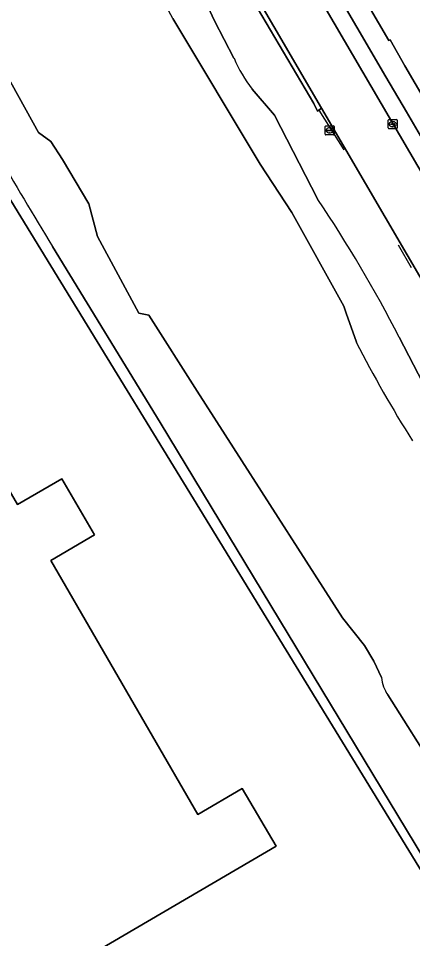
# Model space of a CAD drawing. Extents: x 157692 to 159674, y 381452 to 383291.
# Drawn here: x 159242.4 to 159285.9, y 382377.8 to 382479.4 of the extents above; entities that cross this region are included whole.
import ezdxf

# ---------------------------------------------------------------- set-up
doc = ezdxf.new("R2010")
doc.units = 0
for name, color, linetype in [('IMGEO_Erf', 7, 'Continuous'), ('IMGEO_Groenvoorziening', 7, 'Continuous'), ('IMGEO_Haag', 7, 'Continuous'), ('IMGEO_Hek', 7, 'Continuous'), ('IMGEO_Kolk', 7, 'Continuous'), ('IMGEO_Oever', 7, 'Continuous'), ('IMGEO_Pand', 7, 'Continuous'), ('IMGEO_Parkeervlak_open', 7, 'Continuous'), ('IMGEO_Rijbaan_lokaal_open', 7, 'Continuous'), ('IMGEO_Rioolput', 7, 'Continuous'), ('IMGEO_Voetpad_open', 7, 'Continuous'), ('IMGEO_Waterloop', 7, 'Continuous')]:
    doc.layers.add(name, color=color, linetype=linetype)

msp = doc.modelspace()

# ---------------------------------------------------------------- linework, layer by layer
at = {"layer": 'IMGEO_Erf'}
for points in [[(159273.49, 382285.82), (159328.46, 382317.43), (159293.96, 382373.75), (159216.62, 382500), (159163.39, 382587.54), (159160.94, 382586.07), (159166.12, 382577.15), (159166.39, 382577.3), (159191.55, 382534.13), (159211.78, 382499.43), (159076.55, 382420.56), (159081.56, 382412.04), (159085.89, 382414.56), (159216.55, 382490.54), (159226.39, 382473.62), (159095.72, 382397.64), (159091.4, 382395.13), (159092.2, 382394), (159087.73, 382391.41), (159103.11, 382364.96), (159146.26, 382291.08)], [(159235.89, 382558.74), (159251.48, 382532.13), (159251.3, 382531.97), (159258.88, 382519.08), (159265.89, 382507.02), (159268.22, 382503.02), (159269.96, 382500), (159277.32, 382487.2), (159283.31, 382476.98), (159283.44, 382477.05), (159285.08, 382474.17), (159287.35, 382470.28), (159297.2, 382453.47), (159297.25, 382453.38), (159297.77, 382452.49), (159317.09, 382463.79), (159351.46, 382483.89)], [(159163.43, 382417.57), (159208.35, 382443.81), (159208.08, 382444.23), (159230.44, 382457.3), (159234.17, 382450.94), (159229.28, 382448.03), (159242.26, 382425.72), (159247.16, 382428.56), (159250.77, 382422.39), (159245.94, 382419.56), (159262.21, 382391.49), (159267.11, 382394.35), (159270.84, 382388.01), (159248.47, 382374.9), (159248.26, 382375.37), (159203.25, 382349.13), (159203.55, 382348.73), (159185.42, 382338.16), (159181.1, 382335.65)]]:
    msp.add_lwpolyline(points, dxfattribs=at)
at = {"layer": 'IMGEO_Groenvoorziening'}
for points in [[(159100.05, 382645.52), (159078.2, 382650.86), (159076.1, 382647.92), (159080.46, 382646.93), (159098.18, 382642.91), (159098.75, 382642.78), (159099.29, 382643.64), (159132.19, 382635.51), (159160.94, 382586.07), (159163.39, 382587.54), (159216.62, 382500), (159293.96, 382373.75), (159328.46, 382317.43), (159329.14, 382317.83), (159327.12, 382321.87), (159322.26, 382328.53), (159318.31, 382335.47), (159308.31, 382351.8), (159304.78, 382357.82)], [(159253.18, 382507.04), (159236.51, 382535.75), (159236.98, 382536.02), (159227.06, 382553.1), (159220.44, 382564.34), (159215.16, 382573.33), (159211.89, 382578.93), (159210.56, 382578.2), (159209.42, 382577.57), (159214.01, 382569.3), (159221.8, 382554.91), (159225.14, 382548.21), (159228.56, 382540.51), (159233.36, 382531.55), (159237.61, 382523.74), (159247.24, 382506.91), (159248.71, 382504.57), (159251.6, 382500), (159262.09, 382483.4), (159264.04, 382479.16), (159266.19, 382475.02)], [(159287.74, 382449.13), (159275.87, 382469.49), (159275.42, 382469.19), (159275, 382470.01), (159262.09, 382491.93)], [(159268.21, 382471.6), (159270.65, 382468.74), (159275.47, 382459.42)], [(159299.23, 382366.98), (159291.84, 382378.92), (159258.05, 382434.79), (159246.14, 382454.22)], [(159284.45, 382444.23), (159288.13, 382437.12)]]:
    msp.add_lwpolyline(points, dxfattribs=at)
msp.add_lwpolyline([(159259.79, 382497.04), (159258.06, 382500), (159253.76, 382507.35), (159243.85, 382524.28), (159242.38, 382526.74), (159241.39, 382528.42), (159236.98, 382536.02), (159236.51, 382535.75), (159253.18, 382507.04), (159257.27, 382499.9), (159262.09, 382491.93), (159275, 382470.01), (159275.42, 382469.19), (159275.87, 382469.49)], close=True, dxfattribs=at)
for centre, radius, start, end in [((159548.42, 382640.18), 354.89, 207.6675, 211.5998), ((159279.33, 382480.48), 14.22, 202.5674, 218.6125), ((159146, 382372.62), 155.87, 27.3493, 33.8399)]:
    msp.add_arc(centre, radius, start, end, dxfattribs=at)
at = {"layer": 'IMGEO_Haag'}
msp.add_lwpolyline([(159259.79, 382497.04), (159258.06, 382500), (159253.76, 382507.35), (159243.85, 382524.28), (159242.38, 382526.74), (159241.39, 382528.42), (159236.98, 382536.02), (159236.51, 382535.75), (159253.18, 382507.04), (159257.27, 382499.9), (159262.09, 382491.93), (159275, 382470.01), (159275.42, 382469.19), (159275.87, 382469.49)], close=True, dxfattribs=at)
at = {"layer": 'IMGEO_Hek'}
for points in [[(159328.46, 382317.43), (159293.96, 382373.75), (159216.62, 382500), (159163.39, 382587.54)], [(159278.35, 382464.91), (159275.6, 382469.28)], [(159285.82, 382451.88), (159284.37, 382454.38)]]:
    msp.add_lwpolyline(points, dxfattribs=at)
at = {"layer": 'IMGEO_Kolk'}
for p, q in [((159283.23, 382467.32), (159283.23, 382468.17)), ((159283.31, 382468.25), (159284.16, 382468.25)), ((159283.72, 382468.02), (159283.75, 382468.02)), ((159284.23, 382468.17), (159284.23, 382467.32)), ((159284.16, 382467.24), (159283.31, 382467.24)), ((159283.49, 382467.74), (159283.49, 382467.75)), ((159283.93, 382467.7), (159283.53, 382467.7)), ((159283.54, 382467.79), (159283.93, 382467.79)), ((159283.74, 382467.47), (159283.72, 382467.47)), ((159283.98, 382467.75), (159283.98, 382467.74))]:
    msp.add_line(p, q, dxfattribs=at)
for points in [[(159283.23, 382467.32), (159283.23, 382468.17)], [(159283.31, 382468.25), (159284.16, 382468.25)], [(159284.23, 382468.17), (159284.23, 382467.32)], [(159284.16, 382467.24), (159283.31, 382467.24)]]:
    msp.add_lwpolyline(points, dxfattribs=at)
for centre, radius, start, end in [((159283.31, 382468.17), 0.0765, 91.552, 178.448), ((159283.31, 382468.17), 0.0765, 91.552, 178.448), ((159284.16, 382468.17), 0.0765, 1.552, 88.448), ((159284.16, 382468.17), 0.0765, 1.552, 88.448), ((159283.31, 382467.32), 0.0765, 181.552, 268.448), ((159283.31, 382467.32), 0.0765, 181.552, 268.448), ((159283.53, 382467.75), 0.0403, 85.8775, 175.7526), ((159283.53, 382467.74), 0.0366, 178.938, 274.7102), ((159283.94, 382467.75), 0.0386, 1.7309, 96.639), ((159283.93, 382467.74), 0.043, 264.8664, 352.4533), ((159284.16, 382467.32), 0.0765, 271.552, 358.448), ((159284.16, 382467.32), 0.0765, 271.552, 358.448)]:
    msp.add_arc(centre, radius, start, end, dxfattribs=at)
for centre, major_axis, ratio, start_param, end_param in [((159283.72, 382467.74), (-0.387, 0.002), 0.722429, 4.712389, 7.853982), ((159283.74, 382467.74), (-0.39, 0.002), 0.717154, 1.570796, 4.712389)]:
    msp.add_ellipse(centre, major_axis=major_axis, ratio=ratio, start_param=start_param, end_param=end_param, dxfattribs=at)
at = {"layer": 'IMGEO_Oever'}
for points in [[(159266.19, 382475.02), (159264.04, 382479.16), (159262.09, 382483.4), (159251.6, 382500), (159248.71, 382504.57), (159247.24, 382506.91), (159237.61, 382523.74), (159233.36, 382531.55), (159228.56, 382540.51), (159225.14, 382548.21), (159221.8, 382554.91), (159214.01, 382569.3), (159209.42, 382577.57), (159207.05, 382576.26), (159205.55, 382575.43), (159219.4, 382549.7), (159234.82, 382522.93), (159247.11, 382500)], [(159282.5, 382406.62), (159281.64, 382408.43), (159280.62, 382410.16), (159278.19, 382413.2), (159262.13, 382438.26), (159256.77, 382446.65), (159255.67, 382446.85), (159251.13, 382455.34), (159250.14, 382458.93), (159247.24, 382463.84), (159245.97, 382465.81), (159244.6, 382466.82), (159240.09, 382474.89), (159229.5, 382493.13), (159229.41, 382493.78), (159229.35, 382495.32), (159229.07, 382496.76), (159228.59, 382497.58), (159227.68, 382498.3), (159226.58, 382498.69), (159223.31, 382505.35), (159215.56, 382518.5), (159209.66, 382529.52), (159208.64, 382531.89)], [(159259.42, 382479.42), (159269.07, 382463.33), (159272.58, 382458), (159278.31, 382447.65), (159278.59, 382446.85), (159279.71, 382443.66)], [(159275.47, 382459.42), (159270.65, 382468.74), (159268.21, 382471.6)], [(159246.14, 382454.22), (159258.05, 382434.79), (159291.84, 382378.92), (159299.23, 382366.98)], [(159332.31, 382361.22), (159321.41, 382379.82), (159321.31, 382379.99), (159321.21, 382380.16), (159303.35, 382410.65), (159296.19, 382422.01), (159292.99, 382427.34), (159291.85, 382428.89), (159290.17, 382430.74), (159288.72, 382432.47), (159287.94, 382434.28), (159287.98, 382435.56), (159288.13, 382437.12), (159284.45, 382444.23)], [(159288.76, 382394.38), (159288.68, 382396.02), (159283.2, 382404.7)]]:
    msp.add_lwpolyline(points, dxfattribs=at)
for centre, radius, start, end in [((159105.77, 382396.84), 174.44, 28.2559, 33.0149), ((159548.42, 382640.18), 354.89, 207.6675, 211.5998), ((159279.33, 382480.48), 14.22, 202.5674, 218.6125), ((159146, 382372.62), 155.87, 27.3493, 33.8399), ((159400.15, 382505.08), 135.2, 207.0208, 212.3387), ((159286.53, 382407), 4.06, 185.4516, 214.5961)]:
    msp.add_arc(centre, radius, start, end, dxfattribs=at)
at = {"layer": 'IMGEO_Pand'}
msp.add_lwpolyline([(159181.1, 382335.65), (159185.42, 382338.16), (159203.55, 382348.73), (159203.25, 382349.13), (159248.26, 382375.37), (159248.47, 382374.9), (159270.84, 382388.01), (159267.11, 382394.35), (159262.21, 382391.49), (159245.94, 382419.56), (159250.77, 382422.39), (159247.16, 382428.56), (159242.26, 382425.72), (159229.28, 382448.03), (159234.17, 382450.94), (159230.44, 382457.3), (159208.08, 382444.23), (159208.35, 382443.81), (159163.43, 382417.57)], dxfattribs=at)
at = {"layer": 'IMGEO_Parkeervlak_open'}
for points in [[(159249.61, 382531.02), (159247.51, 382529.78), (159352.34, 382350.58), (159355.29, 382345.54), (159356.03, 382344.31)], [(159300.31, 382443.31), (159300.3, 382443.31), (159297.39, 382448.28), (159295.13, 382452.15), (159295.08, 382452.25), (159293.49, 382454.96), (159285.24, 382469.09), (159282.95, 382472.98), (159267.19, 382500), (159266.36, 382501.42), (159263.84, 382505.78), (159256.76, 382517.83), (159249.45, 382530.3)]]:
    msp.add_lwpolyline(points, dxfattribs=at)
at = {"layer": 'IMGEO_Rijbaan_lokaal_open'}
for points in [[(159247.51, 382529.78), (159242.38, 382526.74), (159243.85, 382524.28), (159253.76, 382507.35), (159258.06, 382500), (159259.79, 382497.04), (159275.87, 382469.49), (159287.74, 382449.13), (159293.44, 382439.52), (159303.74, 382421.83), (159313.27, 382405.46), (159318.79, 382395.99), (159320.33, 382393.35), (159320.4, 382393.23), (159325.56, 382384.41), (159328.51, 382379.37), (159337.7, 382363.63)], [(159356.92, 382330.24), (159360.91, 382333.3), (159359.58, 382335.57), (159354.78, 382343.69), (159351.11, 382349.91), (159352.34, 382350.58), (159247.51, 382529.78)]]:
    msp.add_lwpolyline(points, dxfattribs=at)
at = {"layer": 'IMGEO_Rioolput'}
for p, q in [((159276.26, 382466.62), (159276.26, 382467.48)), ((159276.34, 382467.55), (159277.19, 382467.55)), ((159276.52, 382467.04), (159276.52, 382467.06)), ((159276.56, 382467.09), (159276.96, 382467.09)), ((159276.96, 382467.01), (159276.56, 382467.01)), ((159276.75, 382467.33), (159276.78, 382467.33)), ((159277.01, 382467.06), (159277.01, 382467.04)), ((159277.26, 382467.48), (159277.26, 382466.62)), ((159277.19, 382466.55), (159276.34, 382466.55)), ((159276.77, 382466.77), (159276.75, 382466.77))]:
    msp.add_line(p, q, dxfattribs=at)
for points in [[(159276.26, 382466.62), (159276.26, 382467.48)], [(159276.34, 382467.55), (159277.19, 382467.55)], [(159277.26, 382467.48), (159277.26, 382466.62)], [(159277.19, 382466.55), (159276.34, 382466.55)]]:
    msp.add_lwpolyline(points, dxfattribs=at)
for centre, radius, start, end in [((159276.34, 382467.48), 0.0765, 91.552, 178.448), ((159276.34, 382467.48), 0.0765, 91.552, 178.448), ((159276.56, 382467.05), 0.0403, 85.8775, 175.7526), ((159276.56, 382467.04), 0.0366, 178.938, 274.7102), ((159276.97, 382467.06), 0.0386, 1.7309, 96.639), ((159276.96, 382467.05), 0.043, 264.8664, 352.4533), ((159277.19, 382467.48), 0.0765, 1.552, 88.448), ((159277.19, 382467.48), 0.0765, 1.552, 88.448), ((159276.34, 382466.63), 0.0765, 181.552, 268.448), ((159276.34, 382466.63), 0.0765, 181.552, 268.448), ((159277.19, 382466.63), 0.0765, 271.552, 358.448), ((159277.19, 382466.63), 0.0765, 271.552, 358.448)]:
    msp.add_arc(centre, radius, start, end, dxfattribs=at)
for centre, major_axis, ratio, start_param, end_param in [((159276.75, 382467.05), (-0.387, 0.002), 0.722429, 4.712389, 7.853982), ((159276.77, 382467.05), (-0.39, 0.002), 0.717154, 1.570796, 4.712389)]:
    msp.add_ellipse(centre, major_axis=major_axis, ratio=ratio, start_param=start_param, end_param=end_param, dxfattribs=at)
at = {"layer": 'IMGEO_Voetpad_open'}
msp.add_lwpolyline([(159277.32, 382487.2), (159269.96, 382500), (159268.22, 382503.02), (159265.89, 382507.02), (159263.84, 382505.78), (159266.36, 382501.42), (159267.19, 382500), (159282.95, 382472.98), (159285.24, 382469.09), (159293.49, 382454.96), (159295.08, 382452.25), (159295.13, 382452.15), (159297.25, 382453.38), (159297.2, 382453.47), (159287.35, 382470.28), (159285.08, 382474.17), (159283.44, 382477.05), (159283.31, 382476.98)], close=True, dxfattribs=at)
at = {"layer": 'IMGEO_Waterloop'}
for points in [[(159208.64, 382531.89), (159209.66, 382529.52), (159215.56, 382518.5), (159223.31, 382505.35), (159226.58, 382498.69), (159227.68, 382498.3), (159228.59, 382497.58), (159229.07, 382496.76), (159229.35, 382495.32), (159229.41, 382493.78), (159229.5, 382493.13), (159240.09, 382474.89), (159244.6, 382466.82), (159245.97, 382465.81), (159247.24, 382463.84), (159250.14, 382458.93), (159251.13, 382455.34), (159255.67, 382446.85), (159256.77, 382446.65), (159262.13, 382438.26), (159278.19, 382413.2), (159280.62, 382410.16), (159281.64, 382408.43), (159282.5, 382406.62)], [(159279.71, 382443.66), (159278.59, 382446.85), (159278.31, 382447.65), (159272.58, 382458), (159269.07, 382463.33), (159259.42, 382479.42)], [(159283.2, 382404.7), (159288.68, 382396.02), (159288.76, 382394.38)]]:
    msp.add_lwpolyline(points, dxfattribs=at)
for centre, radius, start, end in [((159105.77, 382396.84), 174.44, 28.2559, 33.0149), ((159400.15, 382505.08), 135.2, 207.0208, 212.3387), ((159286.53, 382407), 4.06, 185.4516, 214.5961)]:
    msp.add_arc(centre, radius, start, end, dxfattribs=at)

doc.saveas('drawing.dxf')
